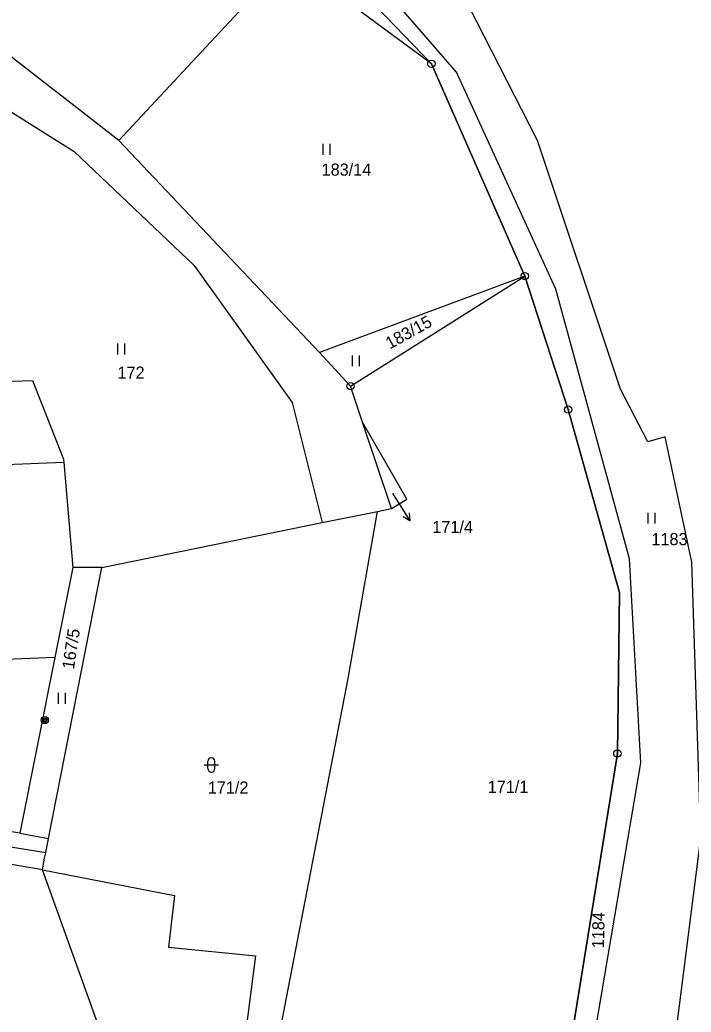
# Model space of a CAD drawing. Extents: x -737240 to -735272, y -1119606 to -1117878.
# Drawn here: x -736563.9 to -736470, y -1119214.7 to -1119075.8 of the extents above; entities that cross this region are included whole.
import ezdxf

# ---------------------------------------------------------------- set-up
doc = ezdxf.new("R2010")
doc.units = 0
for name, color, linetype in [('Level 1', 7, 'Continuous'), ('Level 13', 7, 'Continuous'), ('Level 16', 7, 'Continuous'), ('Level 18', 7, 'Continuous'), ('Level 25', 7, 'Continuous')]:
    doc.layers.add(name, color=color, linetype=linetype)

msp = doc.modelspace()

# ---------------------------------------------------------------- linework, layer by layer
at = {"layer": 'Level 1'}
for p, q in [((-736526.31, -1119067.22), (-736550.06, -1119092.7)), ((-736506.34, -1119081.97), (-736526.31, -1119067.22)), ((-736550.06, -1119092.7), (-736575.73, -1119072.8)), ((-736506.34, -1119081.97), (-736493.27, -1119111.67)), ((-736550.06, -1119092.7), (-736521.99, -1119122.39)), ((-736493.27, -1119111.67), (-736521.99, -1119122.39)), ((-736517.66, -1119127.07), (-736493.27, -1119111.67)), ((-736521.99, -1119122.39), (-736517.66, -1119127.07)), ((-736515.97, -1119132.12), (-736517.66, -1119127.07)), ((-736511.94, -1119144.2), (-736515.97, -1119132.12)), ((-736557.78, -1119137.77), (-736588.63, -1119138.96)), ((-736557.78, -1119137.77), (-736556.5, -1119152.43)), ((-736521.63, -1119146.17), (-736513.9, -1119144.6)), ((-736513.9, -1119144.6), (-736511.94, -1119144.2)), ((-736552.45, -1119152.44), (-736521.63, -1119146.17)), ((-736559.9, -1119190.35), (-736552.45, -1119152.44)), ((-736556.5, -1119152.43), (-736559.01, -1119165.04)), ((-736552.45, -1119152.44), (-736556.5, -1119152.43)), ((-736559.01, -1119165.04), (-736585.21, -1119166.05)), ((-736559.01, -1119165.04), (-736563.9, -1119189.61)), ((-736560.76, -1119194.73), (-736667.36, -1119176.68)), ((-736563.9, -1119189.61), (-736599.79, -1119184.05)), ((-736563.9, -1119189.61), (-736559.9, -1119190.35)), ((-736560.3, -1119192.36), (-736559.9, -1119190.35))]:
    msp.add_line(p, q, dxfattribs=at)
for points in [[(-736506.87, -1119269.54), (-736500.16, -1119254.99), (-736487.04, -1119219.97), (-736480.32, -1119178.48), (-736480.02, -1119155.93), (-736487.2, -1119130.36), (-736493.27, -1119111.67), (-736506.34, -1119081.97), (-736533.37, -1119053.9), (-736550.43, -1119022.72), (-736558.58, -1118990.45), (-736561.05, -1118980.66), (-736558.77, -1118964.86), (-736558.81, -1118964.03), (-736556.82, -1118955.3), (-736536.82, -1118929.89), (-736530.49, -1118917.42), (-736523.97, -1118905.01), (-736523.9, -1118904.49), (-736523.54, -1118904.51), (-736513.57, -1118880.15), (-736506.92, -1118860.92)], [(-736558.58, -1118990.45), (-736550.43, -1119022.72), (-736533.37, -1119053.9), (-736506.34, -1119081.97)], [(-736609.04, -1119046.89), (-736586.82, -1119075.1), (-736556.31, -1119094.26), (-736539.53, -1119110.19), (-736525.82, -1119129.35), (-736521.63, -1119146.17)], [(-736473.73, -1119230.26), (-736468.64, -1119190.29), (-736469.9, -1119151.7), (-736473.64, -1119134.16), (-736476.05, -1119134.89), (-736479.89, -1119127.52), (-736491.48, -1119092.7), (-736506.37, -1119063.55)], [(-736488.71, -1119232.18), (-736483.9, -1119220.23), (-736477.02, -1119179.8), (-736478.63, -1119151.26), (-736488.91, -1119113.5), (-736502.81, -1119083.13), (-736514.51, -1119069.63), (-736517.81, -1119066.41)], [(-736493.27, -1119111.67), (-736487.2, -1119130.36), (-736480.02, -1119155.93), (-736480.32, -1119178.48), (-736487.04, -1119219.97), (-736500.16, -1119254.99), (-736506.87, -1119269.54), (-736514.13, -1119266.89)], [(-736570.65, -1119126.56), (-736562.16, -1119126.31), (-736557.82, -1119137.28), (-736557.78, -1119137.77)], [(-736511.94, -1119144.2), (-736509.79, -1119142.91), (-736515.97, -1119132.12)], [(-736536.7, -1119251.07), (-736529.2, -1119226.2), (-736518, -1119168), (-736513.9, -1119144.6)], [(-736560.3, -1119192.36), (-736591.29, -1119187.37), (-736629.31, -1119181.27), (-736667.36, -1119176.68)], [(-736560.76, -1119194.73), (-736560.45, -1119193.13), (-736560.3, -1119192.36)], [(-736560.76, -1119194.73), (-736542.26, -1119198.35), (-736543.14, -1119205.59), (-736530.95, -1119206.78), (-736536.7, -1119251.07)], [(-736551.17, -1119222.28), (-736551.51, -1119220.47), (-736560.76, -1119194.73)]]:
    msp.add_lwpolyline(points, dxfattribs=at)
at = {"layer": 'Level 13'}
for points in [[(-736529.79, -1118862.07), (-736525.69, -1118861.73), (-736506.92, -1118860.92), (-736513.57, -1118880.15), (-736523.54, -1118904.51), (-736523.9, -1118904.49), (-736523.97, -1118905.01), (-736530.49, -1118917.42), (-736536.82, -1118929.89), (-736556.82, -1118955.3), (-736558.81, -1118964.03), (-736558.77, -1118964.86), (-736561.05, -1118980.66), (-736558.58, -1118990.45), (-736550.43, -1119022.72), (-736533.37, -1119053.9), (-736506.34, -1119081.97), (-736493.27, -1119111.67), (-736487.2, -1119130.36), (-736480.02, -1119155.93), (-736480.32, -1119178.48), (-736487.04, -1119219.97)], [(-736530.49, -1118917.42), (-736536.82, -1118929.89), (-736556.82, -1118955.3), (-736558.81, -1118964.03), (-736558.77, -1118964.86), (-736561.05, -1118980.66), (-736558.58, -1118990.45), (-736550.43, -1119022.72), (-736533.37, -1119053.9), (-736506.34, -1119081.97), (-736493.27, -1119111.67), (-736487.2, -1119130.36), (-736480.02, -1119155.93), (-736480.32, -1119178.48), (-736487.04, -1119219.97)]]:
    msp.add_lwpolyline(points, dxfattribs=at)
at = {"layer": 'Level 16'}
for points in [[(-736511.76, -1119142.12), (-736510.95, -1119143.4), (-736509.342, -1119145.932)], [(-736509.456, -1119144.82), (-736509.342, -1119145.932), (-736510.3, -1119145.356)]]:
    msp.add_lwpolyline(points, dxfattribs=at)
at = {"layer": 'Level 25'}
for p, q in [((-736521.547, -1119093.195), (-736521.547, -1119094.695)), ((-736520.525, -1119094.695), (-736520.525, -1119093.195)), ((-736550.237, -1119121.135), (-736550.237, -1119122.635)), ((-736549.215, -1119122.635), (-736549.215, -1119121.135)), ((-736517.437, -1119122.805), (-736517.437, -1119124.305)), ((-736516.415, -1119124.305), (-736516.415, -1119122.805)), ((-736476.067, -1119144.795), (-736476.067, -1119146.295)), ((-736475.045, -1119146.295), (-736475.045, -1119144.795)), ((-736558.537, -1119170.005), (-736558.537, -1119171.505)), ((-736557.515, -1119171.505), (-736557.515, -1119170.005)), ((-736538.13, -1119180.07), (-736536.13, -1119180.07)), ((-736537.63, -1119180.57), (-736537.63, -1119179.57)), ((-736536.63, -1119180.57), (-736536.63, -1119179.57))]:
    msp.add_line(p, q, dxfattribs=at)
for centre, start, end in [((-736537.13, -1119179.57), 0, 180), ((-736537.13, -1119180.57), 180, 0)]:
    msp.add_arc(centre, 0.5, start, end, dxfattribs=at)
for centre, major_axis in [((-736506.34, -1119081.97), (0.516, 0)), ((-736506.34, -1119081.97), (0.0375, 0)), ((-736493.27, -1119111.67), (0.516, 0)), ((-736493.27, -1119111.67), (0.0375, 0)), ((-736517.66, -1119127.07), (0.516, 0)), ((-736517.66, -1119127.07), (0.0375, 0)), ((-736487.2, -1119130.36), (0.516, 0)), ((-736487.2, -1119130.36), (0.0375, 0)), ((-736560.41, -1119173.79), (0.516, 0)), ((-736560.41, -1119173.79), (0.309, 0)), ((-736560.41, -1119173.79), (0.155, 0)), ((-736480.32, -1119178.48), (0.516, 0)), ((-736480.32, -1119178.48), (0.0375, 0))]:
    msp.add_ellipse(centre, major_axis=major_axis, ratio=0.9848078, dxfattribs=at)

# ---------------------------------------------------------------- texts
at = {"layer": 'Level 16'}
msp.add_text('171/4', height=1.7, dxfattribs=at).set_placement((-736506.215, -1119147.63))
at = {"layer": 'Level 18'}
for s, height, p in [('183/14', 1.7, (-736521.7, -1119097.63)), ('172', 1.7, (-736550.255, -1119126.04)), ('171/4', 0.1, (-736511.635, -1119142.12)), ('1183', 1.7, (-736475.56, -1119149.33)), ('171/2', 1.7, (-736537.625, -1119184.09)), ('171/1', 1.7, (-736498.465, -1119183.98))]:
    msp.add_text(s, height=height, dxfattribs=at).set_placement(p)
for s, rotation, p in [('183/15', 29.0628, (-736512.161, -1119121.961)), ('167/5', 81.36072, (-736556.351, -1119166.769)), ('1184', 88.85754, (-736482.196, -1119205.74))]:
    msp.add_text(s, height=1.7, rotation=rotation, dxfattribs=at).set_placement(p)

doc.saveas('drawing.dxf')
